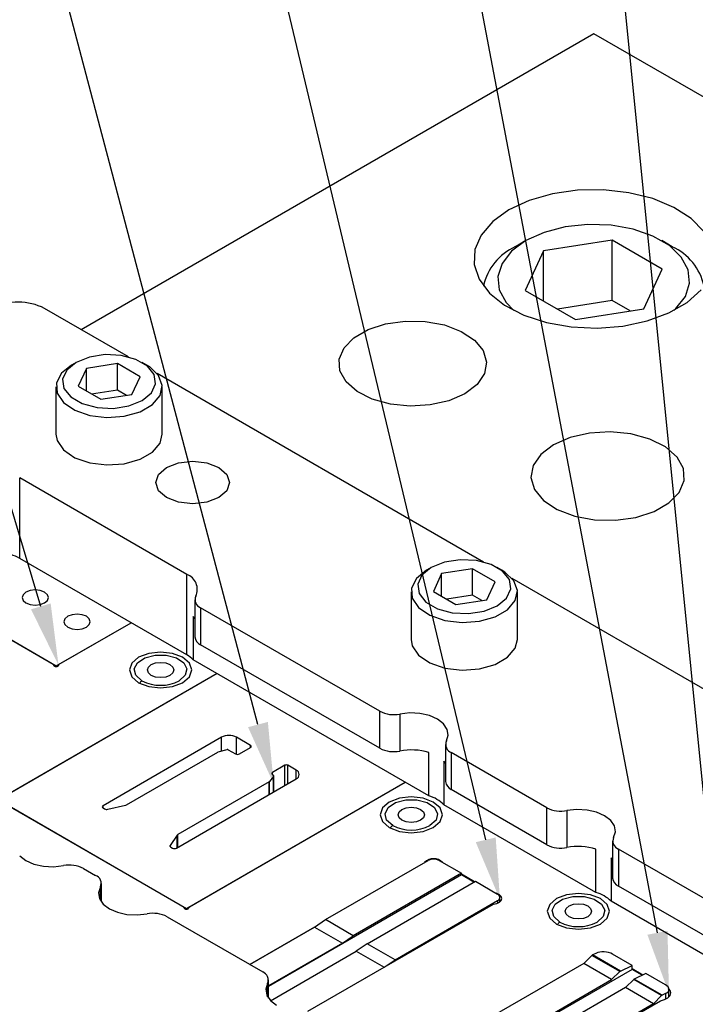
# Model space of a CAD drawing. Header units: inches. Extents: x 1880 to 2363, y -453 to -54.
# Tile 291 of 656: x 2070.38 to 2072.09, y -419.6 to -417.11. Entities that reach past the tile are written whole.
import ezdxf

# ---------------------------------------------------------------- set-up
doc = ezdxf.new("R2010")
doc.units = ezdxf.units.IN
doc.header["$LTSCALE"] = 0.5
doc.header["$MEASUREMENT"] = 0
for name, color, linetype in [('DIE-M-S', 8, 'Continuous'), ('DIE-M-S2', 1, 'Continuous'), ('DIE-M-S3', 8, 'Continuous'), ('RAI-M-S', 8, 'Continuous'), ('SID-M-S', 105, 'Continuous'), ('SVD-M-S', 8, 'Continuous')]:
    doc.layers.add(name, color=color, linetype=linetype)

msp = doc.modelspace()

# ---------------------------------------------------------------- linework, layer by layer
at = {"layer": 'DIE-M-S', "linetype": 'Continuous', "lineweight": 25}
for p, q in [((2071.83489, -417.14217), (2070.53391, -417.89321)), ((2078.88422, -421.21166), (2071.83489, -417.14217)), ((2071.72989, -417.54866), (2071.6709, -417.56555)), ((2071.79378, -417.53948), (2071.72989, -417.54866)), ((2071.8596, -417.53845), (2071.79378, -417.53948)), ((2071.92427, -417.54562), (2071.8596, -417.53845)), ((2071.98476, -417.56064), (2071.92427, -417.54562)), ((2071.6709, -417.56555), (2071.61958, -417.58936)), ((2072.03823, -417.58281), (2071.98476, -417.56064)), ((2071.61958, -417.58936), (2071.57833, -417.61899)), ((2072.0822, -417.61111), (2072.03823, -417.58281)), ((2071.57833, -417.61899), (2071.54907, -417.65304)), ((2072.11461, -417.6442), (2072.0822, -417.61111)), ((2071.54907, -417.65304), (2071.53318, -417.68993)), ((2071.53318, -417.68993), (2071.5314, -417.72792)), ((2071.5314, -417.72792), (2071.5438, -417.76525)), ((2071.5438, -417.76525), (2071.56982, -417.80017)), ((2072.07222, -417.82379), (2072.10769, -417.79176)), ((2071.56982, -417.80017), (2071.60824, -417.83104)), ((2072.02566, -417.85067), (2072.07222, -417.82379)), ((2071.60824, -417.83104), (2071.65725, -417.85643)), ((2071.30649, -417.8783), (2071.3561, -417.87132)), ((2071.3561, -417.87132), (2071.40713, -417.87232)), ((2071.40713, -417.87232), (2071.4558, -417.88124)), ((2071.65725, -417.85643), (2071.71457, -417.87514)), ((2071.90838, -417.88425), (2071.97018, -417.87114)), ((2071.97018, -417.87114), (2072.02566, -417.85067)), ((2071.22587, -417.91359), (2071.26198, -417.89274)), ((2071.26198, -417.89274), (2071.30649, -417.8783)), ((2071.4558, -417.88124), (2071.4985, -417.89741)), ((2071.4985, -417.89741), (2071.53206, -417.91963)), ((2071.71457, -417.87514), (2071.77751, -417.88629)), ((2071.77751, -417.88629), (2071.84314, -417.88938)), ((2071.84314, -417.88938), (2071.90838, -417.88425)), ((2071.20085, -417.93928), (2071.22587, -417.91359)), ((2071.53206, -417.91963), (2071.55399, -417.94625)), ((2071.18876, -417.96792), (2071.20085, -417.93928)), ((2071.55399, -417.94625), (2071.56266, -417.97529)), ((2071.1905, -417.99738), (2071.18876, -417.96792)), ((2071.20595, -418.02548), (2071.1905, -417.99738)), ((2071.56266, -417.97529), (2071.55744, -418.00462)), ((2071.55744, -418.00462), (2071.53871, -418.03204)), ((2071.23395, -418.05013), (2071.20595, -418.02548)), ((2071.53871, -418.03204), (2071.50786, -418.05553)), ((2071.27244, -418.0695), (2071.23395, -418.05013)), ((2071.31855, -418.08216), (2071.27244, -418.0695)), ((2071.46717, -418.07334), (2071.41967, -418.08415)), ((2071.50786, -418.05553), (2071.46717, -418.07334)), ((2071.36887, -418.08717), (2071.31855, -418.08216)), ((2071.41967, -418.08415), (2071.36887, -418.08717)), ((2071.77468, -418.16661), (2071.73236, -418.18513)), ((2071.82408, -418.15536), (2071.77468, -418.16661)), ((2071.8769, -418.15223), (2071.82408, -418.15536)), ((2071.92924, -418.15744), (2071.8769, -418.15223)), ((2071.9772, -418.1706), (2071.92924, -418.15744)), ((2072.01722, -418.19075), (2071.9772, -418.1706)), ((2071.73236, -418.18513), (2071.70027, -418.20956)), ((2072.04635, -418.21639), (2072.01722, -418.19075)), ((2071.70027, -418.20956), (2071.68079, -418.23808)), ((2072.06241, -418.24561), (2072.04635, -418.21639)), ((2071.68079, -418.23808), (2071.67536, -418.26858)), ((2072.06423, -418.27625), (2072.06241, -418.24561)), ((2071.67536, -418.26858), (2071.68438, -418.29879)), ((2071.68438, -418.29879), (2071.70719, -418.32647)), ((2072.05165, -418.30603), (2072.06423, -418.27625)), ((2072.02562, -418.33275), (2072.05165, -418.30603)), ((2071.70719, -418.32647), (2071.74209, -418.34958)), ((2071.98807, -418.35443), (2072.02562, -418.33275)), ((2071.74209, -418.34958), (2071.7865, -418.36639)), ((2071.7865, -418.36639), (2071.83711, -418.37567)), ((2071.89019, -418.37671), (2071.94178, -418.36946)), ((2071.94178, -418.36946), (2071.98807, -418.35443)), ((2071.83711, -418.37567), (2071.89019, -418.37671)), ((2070.12016, -418.54435), (2070.46243, -418.74194)), ((2070.47792, -418.74194), (2070.66039, -418.63661)), ((2070.70511, -418.71448), (2070.67948, -418.72437)), ((2070.73534, -418.71101), (2070.70511, -418.71448)), ((2070.76557, -418.71448), (2070.73534, -418.71101)), ((2070.7912, -418.72437), (2070.76557, -418.71448)), ((2070.46418, -418.74483), (2070.46418, -418.74454)), ((2070.46418, -418.74454), (2070.46456, -418.74591)), ((2070.46419, -418.74489), (2070.46419, -418.74439)), ((2070.46456, -418.74591), (2070.46585, -418.74708)), ((2070.46585, -418.74708), (2070.46782, -418.74787)), ((2070.46782, -418.74787), (2070.47018, -418.74815)), ((2070.47018, -418.74815), (2070.47253, -418.74787)), ((2070.47253, -418.74787), (2070.47451, -418.74708)), ((2070.47451, -418.74708), (2070.47579, -418.74591)), ((2070.47579, -418.74591), (2070.47617, -418.74454)), ((2070.47617, -418.74439), (2070.47617, -418.74489)), ((2070.47617, -418.74483), (2070.47617, -418.74454)), ((2070.66235, -418.73917), (2070.65634, -418.75662)), ((2070.67948, -418.72437), (2070.66235, -418.73917)), ((2070.80833, -418.73917), (2070.7912, -418.72437)), ((2070.81434, -418.75662), (2070.80833, -418.73917)), ((2070.87853, -418.7658), (2070.3312, -419.08177)), ((2070.65634, -418.75662), (2070.66235, -418.77407)), ((2070.66235, -418.77407), (2070.67948, -418.78887)), ((2070.7912, -418.78887), (2070.80833, -418.77407)), ((2070.80833, -418.77407), (2070.81434, -418.75662)), ((2070.67948, -418.78887), (2070.70511, -418.79875)), ((2070.70511, -418.79875), (2070.73534, -418.80222)), ((2070.73534, -418.80222), (2070.76557, -418.79875)), ((2070.76557, -418.79875), (2070.7912, -418.78887)), ((2070.8085, -419.35731), (2071.35583, -419.04134)), ((2070.3312, -419.09072), (2070.793, -419.35731)), ((2071.31588, -419.09175), (2071.29875, -419.10655)), ((2071.34151, -419.08187), (2071.31588, -419.09175)), ((2071.37174, -419.0784), (2071.34151, -419.08187)), ((2071.40197, -419.08187), (2071.37174, -419.0784)), ((2071.4276, -419.09175), (2071.40197, -419.08187)), ((2071.44472, -419.10655), (2071.4276, -419.09175)), ((2071.29875, -419.10655), (2071.29274, -419.124)), ((2071.45074, -419.124), (2071.44472, -419.10655)), ((2071.29274, -419.124), (2071.29875, -419.14146)), ((2071.29875, -419.14146), (2071.31588, -419.15625)), ((2071.4276, -419.15625), (2071.44472, -419.14146)), ((2071.44472, -419.14146), (2071.45074, -419.124)), ((2071.31588, -419.15625), (2071.34151, -419.16614)), ((2071.34151, -419.16614), (2071.37174, -419.16961)), ((2071.37174, -419.16961), (2071.40197, -419.16614)), ((2071.40197, -419.16614), (2071.4276, -419.15625)), ((2071.53207, -419.29412), (2071.49902, -419.27504)), ((2071.58876, -419.3236), (2071.58674, -419.32303)), ((2071.59568, -419.32681), (2071.58876, -419.3236)), ((2071.796, -419.32332), (2071.76577, -419.32679)), ((2071.82623, -419.32679), (2071.796, -419.32332)), ((2071.58876, -419.34894), (2071.59568, -419.34572)), ((2071.60022, -419.33122), (2071.59568, -419.32681)), ((2071.59568, -419.34572), (2071.60022, -419.34132)), ((2071.6018, -419.33627), (2071.60022, -419.33122)), ((2071.60022, -419.34132), (2071.6018, -419.33627)), ((2071.74014, -419.33668), (2071.72301, -419.35147)), ((2071.76577, -419.32679), (2071.74014, -419.33668)), ((2071.85186, -419.33668), (2071.82623, -419.32679)), ((2071.86899, -419.35147), (2071.85186, -419.33668)), ((2070.79475, -419.3602), (2070.79475, -419.3599)), ((2070.79475, -419.3599), (2070.79514, -419.36127)), ((2070.79476, -419.36026), (2070.79476, -419.35976)), ((2070.79514, -419.36127), (2070.79642, -419.36245)), ((2070.79642, -419.36245), (2070.79839, -419.36324)), ((2070.79839, -419.36324), (2070.80075, -419.36351)), ((2070.80075, -419.36351), (2070.8031, -419.36324)), ((2070.8031, -419.36324), (2070.80508, -419.36245)), ((2070.80508, -419.36245), (2070.80636, -419.36127)), ((2070.80636, -419.36127), (2070.80674, -419.3599)), ((2070.80674, -419.35976), (2070.80674, -419.36026)), ((2070.80674, -419.3602), (2070.80674, -419.3599)), ((2071.109, -419.62265), (2071.58033, -419.35056)), ((2071.58033, -419.35056), (2071.58876, -419.34894)), ((2071.72301, -419.35147), (2071.717, -419.36893)), ((2071.717, -419.36893), (2071.72301, -419.38638)), ((2071.875, -419.36893), (2071.86899, -419.35147)), ((2071.86899, -419.38638), (2071.875, -419.36893)), ((2071.72301, -419.38638), (2071.74014, -419.40117)), ((2071.85186, -419.40117), (2071.86899, -419.38638)), ((2071.12598, -419.40875), (2070.96157, -419.50366)), ((2071.74014, -419.40117), (2071.76577, -419.41106)), ((2071.76577, -419.41106), (2071.796, -419.41453)), ((2071.796, -419.41453), (2071.82623, -419.41106)), ((2071.82623, -419.41106), (2071.85186, -419.40117)), ((2071.95936, -419.53058), (2071.93212, -419.51486)), ((2072.02885, -419.56951), (2072.02565, -419.56558)), ((2072.03076, -419.57609), (2072.02885, -419.56951)), ((2071.53326, -419.86758), (2072.00422, -419.59569)), ((2072.00422, -419.59569), (2072.01482, -419.59303)), ((2072.01482, -419.59303), (2072.02334, -419.58853)), ((2072.02334, -419.58853), (2072.02885, -419.58267)), ((2072.02885, -419.58267), (2072.03076, -419.57609))]:
    msp.add_line(p, q, dxfattribs=at)
for centre, radius, start, end in [((2070.46125, -418.74463), 0.00294, 1.82355, 66.23381), ((2070.47911, -418.74463), 0.00294, 113.76619, 178.17645), ((2071.42831, -419.26837), 0.03288, 45.76523, 134.23477), ((2070.79182, -419.36), 0.00294, 1.82355, 66.23381), ((2070.80968, -419.36), 0.00294, 113.76619, 178.17645)]:
    msp.add_arc(centre, radius, start, end, dxfattribs=at)
at = {"layer": 'DIE-M-S2', "linetype": 'Continuous', "lineweight": 25}
for p, q in [((2070.1343, -418.55252), (2070.47018, -418.74641)), ((2070.38619, -418.56553), (2070.38364, -418.57293)), ((2070.38364, -418.57293), (2070.38619, -418.58033)), ((2070.39345, -418.55925), (2070.38619, -418.56553)), ((2070.40432, -418.55506), (2070.39345, -418.55925)), ((2070.41714, -418.55359), (2070.40432, -418.55506)), ((2070.42996, -418.55506), (2070.41714, -418.55359)), ((2070.44083, -418.55925), (2070.42996, -418.55506)), ((2070.44809, -418.56553), (2070.44083, -418.55925)), ((2070.45064, -418.57293), (2070.44809, -418.56553)), ((2070.44809, -418.58033), (2070.45064, -418.57293)), ((2070.38619, -418.58033), (2070.39345, -418.5866)), ((2070.39345, -418.5866), (2070.40432, -418.59079)), ((2070.40432, -418.59079), (2070.41714, -418.59227)), ((2070.41714, -418.59227), (2070.42996, -418.59079)), ((2070.42996, -418.59079), (2070.44083, -418.5866)), ((2070.44083, -418.5866), (2070.44809, -418.58033)), ((2070.49952, -418.62048), (2070.49226, -418.62676)), ((2070.51039, -418.61629), (2070.49952, -418.62048)), ((2070.52321, -418.61482), (2070.51039, -418.61629)), ((2070.53603, -418.61629), (2070.52321, -418.61482)), ((2070.5469, -418.62048), (2070.53603, -418.61629)), ((2070.55416, -418.62676), (2070.5469, -418.62048)), ((2070.47018, -418.74641), (2070.66039, -418.63661)), ((2070.49226, -418.62676), (2070.48971, -418.63416)), ((2070.48971, -418.63416), (2070.49226, -418.64156)), ((2070.49226, -418.64156), (2070.49952, -418.64783)), ((2070.49952, -418.64783), (2070.51039, -418.65202)), ((2070.53603, -418.65202), (2070.5469, -418.64783)), ((2070.5469, -418.64783), (2070.55416, -418.64156)), ((2070.55671, -418.63416), (2070.55416, -418.62676)), ((2070.55416, -418.64156), (2070.55671, -418.63416)), ((2070.51039, -418.65202), (2070.52321, -418.6535)), ((2070.52321, -418.6535), (2070.53603, -418.65202)), ((2070.47018, -418.74815), (2070.47018, -418.74641)), ((2070.87853, -418.7658), (2070.32345, -419.08624)), ((2070.88972, -418.92738), (2070.5892, -419.10087)), ((2070.88972, -418.96229), (2070.88972, -418.92738)), ((2070.9635, -418.94779), (2070.92815, -418.92738)), ((2070.92815, -418.97047), (2070.92815, -418.92738)), ((2070.9635, -418.95365), (2070.9635, -418.94779)), ((2070.64849, -419.09876), (2070.88033, -418.96492)), ((2070.88114, -418.9646), (2070.90392, -418.95846)), ((2070.90712, -418.95879), (2070.92579, -418.96957)), ((2070.93593, -418.96957), (2070.9635, -418.95365)), ((2071.05094, -418.99841), (2071.01901, -419.01684)), ((2071.05094, -419.04931), (2071.05094, -418.99841)), ((2071.07947, -419.01066), (2071.05826, -418.99841)), ((2071.05826, -419.04508), (2071.05826, -418.99841)), ((2071.01798, -419.02022), (2071.02209, -419.0253)), ((2071.01901, -419.02149), (2071.01901, -419.01684)), ((2071.07947, -419.03284), (2071.07947, -419.01066)), ((2070.77541, -419.20837), (2071.07947, -419.03284)), ((2071.0109, -419.0403), (2070.77906, -419.17414)), ((2070.80075, -419.36178), (2071.35583, -419.04134)), ((2071.0109, -419.07242), (2071.0109, -419.0403)), ((2071.02209, -419.02668), (2071.01147, -419.03984)), ((2071.01147, -419.07209), (2071.01147, -419.03984)), ((2071.02209, -419.06596), (2071.02209, -419.02668)), ((2071.02236, -419.06581), (2071.02236, -419.02599)), ((2070.32345, -419.08624), (2070.80075, -419.36178)), ((2070.5892, -419.10672), (2070.5892, -419.10087)), ((2070.5892, -419.10672), (2070.59327, -419.10907)), ((2070.60098, -419.10999), (2070.64606, -419.09968)), ((2070.77747, -419.17554), (2070.75961, -419.20157)), ((2070.77747, -419.20718), (2070.77747, -419.17554)), ((2070.77906, -419.20626), (2070.77906, -419.17414)), ((2070.75961, -419.20462), (2070.75961, -419.20157)), ((2070.7612, -419.20602), (2070.76527, -419.20837)), ((2071.15381, -419.39003), (2071.41416, -419.23973)), ((2071.44245, -419.23973), (2071.49902, -419.27239)), ((2071.49902, -419.27239), (2071.22453, -419.43085)), ((2071.49902, -419.27647), (2071.49902, -419.27239)), ((2071.49902, -419.27647), (2071.00911, -419.55929)), ((2071.25988, -419.45126), (2071.53437, -419.2928)), ((2071.53084, -419.29484), (2071.49902, -419.27647)), ((2071.53437, -419.2928), (2071.59094, -419.32545)), ((2071.33059, -419.49208), (2071.59094, -419.34178)), ((2071.59094, -419.34178), (2071.59094, -419.34817)), ((2071.5968, -419.34493), (2071.5968, -419.33362)), ((2070.80075, -419.36351), (2070.80075, -419.36178)), ((2071.12598, -419.40875), (2071.15381, -419.39003)), ((2071.22453, -419.43085), (2071.15381, -419.39003)), ((2070.96157, -419.50366), (2071.12598, -419.40875)), ((2071.12598, -419.40875), (2071.19669, -419.44957)), ((2071.19669, -419.44957), (2071.22453, -419.43085)), ((2071.19669, -419.44957), (2071.00911, -419.55786)), ((2071.01423, -419.59572), (2071.23204, -419.46998)), ((2071.25988, -419.45126), (2071.23204, -419.46998)), ((2071.23204, -419.46998), (2071.30275, -419.5108)), ((2071.33059, -419.49208), (2071.25988, -419.45126)), ((2071.30275, -419.5108), (2071.33059, -419.49208)), ((2071.83014, -419.48076), (2071.80951, -419.50135)), ((2071.90085, -419.52158), (2071.83014, -419.48076)), ((2071.8402, -419.47559), (2071.83166, -419.47966)), ((2071.90237, -419.52048), (2071.83166, -419.47966)), ((2071.93212, -419.50631), (2071.88262, -419.47773)), ((2071.109, -419.62265), (2071.30275, -419.5108)), ((2071.93212, -419.51629), (2071.43337, -419.80421)), ((2071.80951, -419.50135), (2071.57808, -419.63495)), ((2071.88022, -419.54217), (2071.80951, -419.50135)), ((2071.90085, -419.52158), (2071.88022, -419.54217)), ((2071.90237, -419.52048), (2071.93212, -419.50631)), ((2071.93212, -419.51629), (2071.93212, -419.50631)), ((2071.958, -419.53123), (2071.93212, -419.51629)), ((2071.64879, -419.67577), (2071.88022, -419.54217)), ((2071.91557, -419.56258), (2071.93621, -419.54199)), ((2072.00692, -419.58281), (2071.93621, -419.54199)), ((2071.96747, -419.52672), (2071.93772, -419.54089)), ((2072.00843, -419.58171), (2071.93772, -419.54089)), ((2072.01697, -419.55529), (2071.96747, -419.52672)), ((2071.91557, -419.56258), (2071.68414, -419.69618)), ((2071.98628, -419.6034), (2071.91557, -419.56258)), ((2072.02576, -419.5865), (2072.02576, -419.56691)), ((2072.00692, -419.58281), (2071.98628, -419.6034)), ((2072.01697, -419.57764), (2072.00843, -419.58171)), ((2072.01697, -419.57764), (2072.01697, -419.59216)), ((2071.98628, -419.6034), (2071.75486, -419.737))]:
    msp.add_line(p, q, dxfattribs=at)
for centre, radius, start, end in [((2070.90894, -418.96446), 0.04176, 62.60967, 117.39033), ((2070.96239, -418.95072), 0.00313, 290.78342, 69.21658), ((2070.88198, -418.96785), 0.00336, 104.5943, 119.42491), ((2070.9051, -418.96273), 0.00443, 62.89682, 105.47878), ((2070.93086, -418.95978), 0.01102, 242.60967, 297.39033), ((2071.0546, -419.00547), 0.00795, 62.60967, 117.39033), ((2071.01973, -419.01891), 0.00218, 109.22993, 216.80049), ((2071.07526, -419.02175), 0.01186, 290.78342, 69.21658), ((2071.00993, -419.03854), 0.00201, 299.03989, 319.96802), ((2071.02131, -419.02599), 0.00104, 318.532, 41.468), ((2070.64418, -419.09108), 0.00881, 282.28981, 299.25268), ((2070.59031, -419.1038), 0.00313, 110.78342, 249.21658), ((2070.59837, -419.09914), 0.01116, 242.83408, 283.53798), ((2070.78139, -419.1784), 0.00485, 118.64416, 143.96377), ((2070.76223, -419.20314), 0.00306, 149.05331, 250.39706), ((2070.77034, -419.19858), 0.01102, 242.60967, 297.39033), ((2071.42831, -419.26702), 0.03074, 62.60967, 117.39033), ((2071.58784, -419.33362), 0.00873, 290.78342, 69.21658), ((2071.83416, -419.48468), 0.00562, 116.47698, 135.7307), ((2071.90487, -419.5255), 0.00562, 116.47698, 135.7307), ((2071.94023, -419.54591), 0.00562, 116.47698, 135.7307), ((2072.01094, -419.58673), 0.00562, 116.47698, 135.7307)]:
    msp.add_arc(centre, radius, start, end, dxfattribs=at)
for centre, start_param, end_param in [((2071.86141, -419.48784), 0.8220323, 2.3928286), ((2071.99576, -419.5654), 5.5344212, 7.1052176)]:
    msp.add_ellipse(centre, major_axis=(0.02998, -0.00209), ratio=0.524922, start_param=start_param, end_param=end_param, dxfattribs=at)
at = {"layer": 'DIE-M-S3', "linetype": 'Continuous', "lineweight": 25}
for p, q in [((2070.69523, -418.72569), (2070.72111, -418.71886)), ((2070.72111, -418.71886), (2070.74957, -418.71886)), ((2070.74957, -418.71886), (2070.77545, -418.72569)), ((2070.66858, -418.75386), (2070.6766, -418.7381)), ((2070.6766, -418.7381), (2070.69523, -418.72569)), ((2070.70188, -418.75662), (2070.70442, -418.74923)), ((2070.70442, -418.74923), (2070.71168, -418.74296)), ((2070.71168, -418.74296), (2070.72253, -418.73877)), ((2070.72253, -418.73877), (2070.73534, -418.7373)), ((2070.73534, -418.7373), (2070.74815, -418.73877)), ((2070.74815, -418.73877), (2070.759, -418.74296)), ((2070.759, -418.74296), (2070.76626, -418.74923)), ((2070.76626, -418.74923), (2070.76881, -418.75662)), ((2070.77545, -418.72569), (2070.79408, -418.7381)), ((2070.79408, -418.7381), (2070.8021, -418.75386)), ((2070.67263, -418.77012), (2070.66858, -418.75386)), ((2070.68801, -418.78394), (2070.67263, -418.77012)), ((2070.70442, -418.76401), (2070.70188, -418.75662)), ((2070.71168, -418.77028), (2070.70442, -418.76401)), ((2070.72253, -418.77447), (2070.71168, -418.77028)), ((2070.759, -418.77028), (2070.74815, -418.77447)), ((2070.76626, -418.76401), (2070.759, -418.77028)), ((2070.76881, -418.75662), (2070.76626, -418.76401)), ((2070.79805, -418.77012), (2070.78267, -418.78394)), ((2070.8021, -418.75386), (2070.79805, -418.77012)), ((2070.73534, -418.77594), (2070.72253, -418.77447)), ((2070.74815, -418.77447), (2070.73534, -418.77594)), ((2071.31299, -419.10549), (2071.33163, -419.09307)), ((2071.33163, -419.09307), (2071.35751, -419.08625)), ((2071.35751, -419.08625), (2071.38596, -419.08625)), ((2071.38596, -419.08625), (2071.41185, -419.09307)), ((2071.41185, -419.09307), (2071.43048, -419.10549)), ((2071.30498, -419.12125), (2071.31299, -419.10549)), ((2071.30903, -419.13751), (2071.30498, -419.12125)), ((2071.33827, -419.124), (2071.34082, -419.11661)), ((2071.34082, -419.11661), (2071.34807, -419.11034)), ((2071.34807, -419.11034), (2071.35893, -419.10615)), ((2071.35893, -419.10615), (2071.37174, -419.10468)), ((2071.37174, -419.10468), (2071.38454, -419.10615)), ((2071.38454, -419.10615), (2071.3954, -419.11034)), ((2071.3954, -419.11034), (2071.40265, -419.11661)), ((2071.40265, -419.11661), (2071.4052, -419.124)), ((2071.43048, -419.10549), (2071.4385, -419.12125)), ((2071.4385, -419.12125), (2071.43445, -419.13751)), ((2071.32441, -419.15132), (2071.30903, -419.13751)), ((2071.34082, -419.1314), (2071.33827, -419.124)), ((2071.34807, -419.13766), (2071.34082, -419.1314)), ((2071.35893, -419.14185), (2071.34807, -419.13766)), ((2071.37174, -419.14332), (2071.35893, -419.14185)), ((2071.38454, -419.14185), (2071.37174, -419.14332)), ((2071.3954, -419.13766), (2071.38454, -419.14185)), ((2071.40265, -419.1314), (2071.3954, -419.13766)), ((2071.4052, -419.124), (2071.40265, -419.1314)), ((2071.43445, -419.13751), (2071.41906, -419.15132)), ((2071.73726, -419.35041), (2071.75589, -419.33799)), ((2071.75589, -419.33799), (2071.78177, -419.33117)), ((2071.78177, -419.33117), (2071.81023, -419.33117)), ((2071.81023, -419.33117), (2071.83611, -419.33799)), ((2071.83611, -419.33799), (2071.85474, -419.35041)), ((2071.72924, -419.36617), (2071.73726, -419.35041)), ((2071.73329, -419.38243), (2071.72924, -419.36617)), ((2071.76254, -419.36893), (2071.76508, -419.36153)), ((2071.76508, -419.37632), (2071.76254, -419.36893)), ((2071.76508, -419.36153), (2071.77234, -419.35526)), ((2071.77234, -419.35526), (2071.78319, -419.35108)), ((2071.78319, -419.35108), (2071.796, -419.34961)), ((2071.796, -419.34961), (2071.80881, -419.35108)), ((2071.80881, -419.35108), (2071.81966, -419.35526)), ((2071.81966, -419.35526), (2071.82692, -419.36153)), ((2071.82692, -419.36153), (2071.82947, -419.36893)), ((2071.82947, -419.36893), (2071.82692, -419.37632)), ((2071.85474, -419.35041), (2071.86276, -419.36617)), ((2071.86276, -419.36617), (2071.85871, -419.38243)), ((2071.74868, -419.39625), (2071.73329, -419.38243)), ((2071.77234, -419.38259), (2071.76508, -419.37632)), ((2071.78319, -419.38677), (2071.77234, -419.38259)), ((2071.796, -419.38824), (2071.78319, -419.38677)), ((2071.80881, -419.38677), (2071.796, -419.38824)), ((2071.81966, -419.38259), (2071.80881, -419.38677)), ((2071.82692, -419.37632), (2071.81966, -419.38259)), ((2071.85871, -419.38243), (2071.84333, -419.39625))]:
    msp.add_line(p, q, dxfattribs=at)
for centre in [(2070.73534, -418.6926), (2071.37174, -419.05998), (2071.796, -419.30491)]:
    msp.add_arc(centre, 0.10287, 242.60967, 297.39033, dxfattribs=at)
for points in [[(2070.68223, -418.79021), (2070.68238, -418.78986), (2070.68312, -418.78825), (2070.68523, -418.7859), (2070.68711, -418.78458), (2070.68801, -418.78394)], [(2071.31862, -419.1576), (2071.31878, -419.15725), (2071.31951, -419.15563), (2071.32163, -419.15329), (2071.32351, -419.15196), (2071.32441, -419.15132)], [(2071.74289, -419.40252), (2071.74304, -419.40217), (2071.74378, -419.40055), (2071.74589, -419.39821), (2071.74777, -419.39688), (2071.74868, -419.39625)]]:
    msp.add_open_spline(points, degree=3, knots=[0, 0, 0, 0, 0.1254609, 0.5797622, 1, 1, 1, 1], dxfattribs=at)
at = {"layer": 'RAI-M-S', "linetype": 'Continuous', "lineweight": 25}
for p, q in [((2070.65348, -417.96223), (2070.44055, -417.83931)), ((2071.55504, -418.48269), (2070.72629, -418.00427)), ((2070.73012, -418.26028), (2070.75044, -418.24272)), ((2070.75044, -418.24272), (2070.78085, -418.23099)), ((2070.78085, -418.23099), (2070.81673, -418.22687)), ((2070.81673, -418.22687), (2070.85261, -418.23099)), ((2070.85261, -418.23099), (2070.88302, -418.24272)), ((2070.88302, -418.24272), (2070.90334, -418.26028)), ((2070.80181, -418.51411), (2070.37754, -418.26919)), ((2070.37754, -418.47333), (2070.37754, -418.26919)), ((2070.72298, -418.28099), (2070.73012, -418.26028)), ((2070.90334, -418.26028), (2070.91048, -418.28099)), ((2070.73012, -418.3017), (2070.72298, -418.28099)), ((2070.91048, -418.28099), (2070.90334, -418.3017)), ((2070.75044, -418.31926), (2070.73012, -418.3017)), ((2070.78085, -418.33099), (2070.75044, -418.31926)), ((2070.88302, -418.31926), (2070.85261, -418.33099)), ((2070.90334, -418.3017), (2070.88302, -418.31926)), ((2070.81673, -418.33511), (2070.78085, -418.33099)), ((2070.85261, -418.33099), (2070.81673, -418.33511)), ((2070.80181, -418.71825), (2070.37754, -418.47333)), ((2070.80181, -418.71825), (2070.80181, -418.51411)), ((2072.56267, -419.06438), (2071.62785, -418.52473)), ((2070.8222, -418.57834), (2070.8222, -418.67224)), ((2071.29159, -418.86127), (2070.83684, -418.59875)), ((2070.83684, -418.59875), (2070.83684, -418.69265)), ((2070.81816, -418.62072), (2070.81816, -418.73096)), ((2070.8222, -418.62564), (2070.81816, -418.62072)), ((2071.29159, -418.95517), (2070.83684, -418.69265)), ((2071.41619, -419.07619), (2070.81816, -418.73096)), ((2071.29159, -418.95517), (2071.29159, -418.86127)), ((2071.3679, -418.86565), (2071.3425, -418.86829)), ((2071.3425, -418.86829), (2071.3425, -418.9622)), ((2071.39358, -418.86709), (2071.3679, -418.86565)), ((2071.41762, -418.87251), (2071.39358, -418.86709)), ((2071.43821, -418.8815), (2071.41762, -418.87251)), ((2071.45378, -418.89338), (2071.43821, -418.8815)), ((2071.46316, -418.90726), (2071.45378, -418.89338)), ((2071.46107, -418.93675), (2071.46566, -418.92208)), ((2071.46566, -418.92208), (2071.46316, -418.90726)), ((2071.45859, -418.94572), (2071.45859, -419.03963)), ((2071.41619, -419.07619), (2071.41619, -418.96596)), ((2071.71585, -419.10619), (2071.47324, -418.96614)), ((2071.47324, -418.96614), (2071.47324, -419.06004)), ((2071.45456, -418.98811), (2071.45456, -419.09834)), ((2071.45859, -418.99302), (2071.45456, -418.98811)), ((2071.71585, -419.2001), (2071.47324, -419.06004)), ((2071.84046, -419.32111), (2071.45456, -419.09834)), ((2071.71585, -419.2001), (2071.71585, -419.10619)), ((2071.79216, -419.11057), (2071.76676, -419.11322)), ((2071.76676, -419.11322), (2071.76676, -419.20712)), ((2071.81785, -419.11201), (2071.79216, -419.11057)), ((2071.84189, -419.11743), (2071.81785, -419.11201)), ((2071.86247, -419.12642), (2071.84189, -419.11743)), ((2071.87804, -419.1383), (2071.86247, -419.12642)), ((2071.88743, -419.15218), (2071.87804, -419.1383)), ((2071.88534, -419.18167), (2071.88992, -419.16701)), ((2071.88992, -419.16701), (2071.88743, -419.15218)), ((2071.88286, -419.19065), (2071.88286, -419.28455)), ((2071.84046, -419.32111), (2071.84046, -419.21088)), ((2072.14012, -419.35112), (2071.8975, -419.21106)), ((2071.8975, -419.21106), (2071.8975, -419.30496)), ((2070.37753, -419.22802), (2070.3931, -419.2399)), ((2070.3931, -419.2399), (2070.41368, -419.24889)), ((2070.41368, -419.24889), (2070.43772, -419.25431)), ((2071.87882, -419.23303), (2071.87882, -419.34326)), ((2071.88286, -419.23794), (2071.87882, -419.23303)), ((2070.43772, -419.25431), (2070.46341, -419.25575)), ((2070.46341, -419.25575), (2070.48881, -419.2531)), ((2070.53972, -419.26012), (2070.5702, -419.27772)), ((2070.58484, -419.34474), (2070.58484, -419.29813)), ((2070.58236, -419.30711), (2070.57778, -419.32177)), ((2070.57778, -419.32177), (2070.58028, -419.3366)), ((2070.58236, -419.34087), (2070.58236, -419.30711)), ((2072.14012, -419.44502), (2071.8975, -419.30496)), ((2070.58028, -419.3366), (2070.58966, -419.35048)), ((2072.26472, -419.56603), (2071.87882, -419.34326)), ((2070.58966, -419.35048), (2070.60523, -419.36236)), ((2070.60523, -419.36236), (2070.62581, -419.37135)), ((2070.62581, -419.37135), (2070.64986, -419.37677)), ((2070.64986, -419.37677), (2070.67554, -419.37821)), ((2070.67554, -419.37821), (2070.70094, -419.37556)), ((2070.75185, -419.38258), (2070.99446, -419.52264)), ((2071.00911, -419.58966), (2071.00911, -419.54305)), ((2071.00663, -419.55203), (2071.00204, -419.56669)), ((2071.00204, -419.56669), (2071.00454, -419.58152)), ((2071.00663, -419.58579), (2071.00663, -419.55203)), ((2071.00454, -419.58152), (2071.01393, -419.5954)), ((2071.01393, -419.5954), (2071.0295, -419.60728))]:
    msp.add_line(p, q, dxfattribs=at)
for centre, radius, start, end in [((2070.37479, -417.96623), 0.14294, 62.60967, 117.39033), ((2070.32418, -418.56736), 0.10812, 60.42466, 73.14353), ((2070.78781, -418.55226), 0.04064, 335.11499, 69.85575), ((2070.84429, -418.57846), 0.02162, 155.11499, 249.85575), ((2070.84714, -418.66981), 0.02506, 185.58152, 245.73862), ((2070.76747, -418.77932), 0.07006, 43.65453, 60.65386), ((2071.32701, -418.79251), 0.07735, 242.74366, 281.54852), ((2071.48068, -418.94584), 0.02162, 155.11499, 249.85575), ((2071.32701, -418.88641), 0.07735, 242.74366, 281.54852), ((2071.37159, -419.11599), 0.15652, 73.44464, 100.71312), ((2071.48354, -419.03719), 0.02506, 185.58152, 245.73862), ((2071.39295, -419.16075), 0.0877, 45.37279, 74.63259), ((2071.75128, -419.03744), 0.07735, 242.74366, 281.54852), ((2071.90495, -419.19076), 0.02162, 155.11499, 249.85575), ((2071.75128, -419.13134), 0.07735, 242.74366, 281.54852), ((2071.79586, -419.36091), 0.15652, 73.44464, 100.71312), ((2070.50429, -419.32888), 0.07735, 62.74366, 101.54852), ((2070.56276, -419.29801), 0.02162, 335.11499, 69.85575), ((2071.9078, -419.28211), 0.02506, 185.58152, 245.73862), ((2071.81722, -419.40568), 0.0877, 45.37279, 74.63259), ((2070.71642, -419.45134), 0.07735, 62.74366, 101.54852), ((2070.98702, -419.54294), 0.02162, 335.11499, 69.85575)]:
    msp.add_arc(centre, radius, start, end, dxfattribs=at)
at = {"layer": 'SID-M-S'}
for p, q in [((2070.43128, -418.59524), (2069.1207, -414.23267)), ((2070.98249, -418.89508), (2069.75045, -414.23445)), ((2071.56067, -419.18751), (2070.3818, -414.23563)), ((2071.99658, -419.42346), (2071.00912, -414.2375)), ((2072.15493, -419.48788), (2071.63257, -414.24))]:
    msp.add_line(p, q, dxfattribs=at)
for points in [[(2070.45618, -418.58776), (2070.47617, -418.74464), (2070.45618, -418.58776), (2070.40638, -418.60272)], [(2071.00763, -418.88844), (2071.02236, -419.0459), (2071.00763, -418.88844), (2070.95735, -418.90173)], [(2071.58596, -419.18149), (2071.5968, -419.33927), (2071.58596, -419.18149), (2071.53538, -419.19353)], [(2072.02212, -419.41859), (2072.02576, -419.5767), (2072.02212, -419.41859), (2071.97104, -419.42832)]]:
    msp.add_solid(points, dxfattribs=at)
at = {"layer": 'SVD-M-S', "linetype": 'Continuous', "lineweight": 25}
for p, q in [((2071.70879, -417.64631), (2071.66253, -417.66723)), ((2071.76238, -417.63239), (2071.70879, -417.64631)), ((2071.82017, -417.62628), (2071.76238, -417.63239)), ((2071.87883, -417.62832), (2071.82017, -417.62628)), ((2071.93493, -417.63842), (2071.87883, -417.62832)), ((2071.98522, -417.65597), (2071.93493, -417.63842)), ((2071.66253, -417.66723), (2071.6263, -417.69394)), ((2071.66251, -417.66725), (2071.63599, -417.68256)), ((2071.88151, -417.66629), (2071.70752, -417.6932)), ((2072.00889, -417.73982), (2071.88151, -417.66629)), ((2071.88151, -417.81939), (2071.88151, -417.66629)), ((2072.02677, -417.67995), (2071.98522, -417.65597)), ((2072.0338, -417.68256), (2072.00728, -417.66725)), ((2071.6263, -417.69394), (2071.60218, -417.72487)), ((2071.70752, -417.6932), (2071.6609, -417.79365)), ((2071.70752, -417.82056), (2071.70752, -417.6932)), ((2072.05717, -417.70898), (2072.02677, -417.67995)), ((2071.60218, -417.72487), (2071.59159, -417.75824)), ((2072.07465, -417.74137), (2072.05717, -417.70898)), ((2071.96227, -417.84026), (2072.00889, -417.73982)), ((2072.0782, -417.77523), (2072.07465, -417.74137)), ((2071.59159, -417.75824), (2071.59513, -417.7921)), ((2071.59513, -417.7921), (2071.61262, -417.82448)), ((2071.6609, -417.79365), (2071.78827, -417.86718)), ((2072.06761, -417.8086), (2072.0782, -417.77523)), ((2071.61262, -417.82448), (2071.63205, -417.84476)), ((2071.88151, -417.81939), (2071.74269, -417.84086)), ((2071.9271, -417.8457), (2071.88151, -417.81939)), ((2072.04349, -417.83953), (2072.06761, -417.8086)), ((2071.78827, -417.86718), (2071.96227, -417.84026)), ((2072.03773, -417.84476), (2072.04349, -417.83953)), ((2070.55447, -417.96256), (2070.52073, -417.9762)), ((2070.59426, -417.95641), (2070.55447, -417.96256)), ((2070.63529, -417.95848), (2070.59426, -417.95641)), ((2070.67262, -417.96853), (2070.63529, -417.95848)), ((2070.70175, -417.98534), (2070.67262, -417.96853)), ((2070.50914, -417.9829), (2070.48331, -418.00378)), ((2070.49711, -417.99568), (2070.48645, -418.01865)), ((2070.52073, -417.9762), (2070.49711, -417.99568)), ((2070.52072, -417.97621), (2070.50912, -417.98291)), ((2070.54719, -417.99147), (2070.52617, -418.03674)), ((2070.62561, -417.97934), (2070.54719, -417.99147)), ((2070.54719, -418.04888), (2070.54719, -417.99147)), ((2070.68302, -418.01248), (2070.62561, -417.97934)), ((2070.62561, -418.0463), (2070.62561, -417.97934)), ((2070.70007, -417.98291), (2070.68847, -417.97621)), ((2070.70761, -417.98764), (2070.70007, -417.98291)), ((2070.71916, -418.00689), (2070.70175, -417.98534)), ((2070.73036, -418.00968), (2070.70761, -417.98764)), ((2070.48331, -418.00378), (2070.47063, -418.02836)), ((2070.48645, -418.01865), (2070.49004, -418.04233)), ((2070.66201, -418.05776), (2070.68302, -418.01248)), ((2070.72275, -418.03058), (2070.71916, -418.00689)), ((2070.73948, -418.03478), (2070.73036, -418.00968)), ((2070.4696, -418.038), (2070.4696, -418.15853)), ((2070.47063, -418.02836), (2070.47247, -418.054)), ((2070.49004, -418.04233), (2070.50745, -418.06388)), ((2070.52617, -418.03674), (2070.58358, -418.06989)), ((2070.62561, -418.0463), (2070.56024, -418.05641)), ((2070.64896, -418.05977), (2070.62561, -418.0463)), ((2070.71209, -418.05355), (2070.72275, -418.03058)), ((2070.73398, -418.06024), (2070.73948, -418.03478)), ((2070.7396, -418.15853), (2070.7396, -418.038)), ((2070.47247, -418.054), (2070.48862, -418.0779)), ((2070.50745, -418.06388), (2070.53657, -418.0807)), ((2070.58358, -418.06989), (2070.66201, -418.05776)), ((2070.65472, -418.08667), (2070.68846, -418.07303)), ((2070.68846, -418.07303), (2070.71209, -418.05355)), ((2070.71447, -418.08329), (2070.73398, -418.06024)), ((2070.48862, -418.0779), (2070.51735, -418.09747)), ((2070.51735, -418.09747), (2070.55552, -418.11061)), ((2070.53657, -418.0807), (2070.5739, -418.09075)), ((2070.5739, -418.09075), (2070.61493, -418.09282)), ((2070.61493, -418.09282), (2070.65472, -418.08667)), ((2070.68304, -418.10143), (2070.71447, -418.08329)), ((2070.55552, -418.11061), (2070.59902, -418.11587)), ((2070.59902, -418.11587), (2070.64312, -418.1127)), ((2070.64312, -418.1127), (2070.68304, -418.10143)), ((2070.4696, -418.15853), (2070.47247, -418.17452)), ((2070.47247, -418.17452), (2070.48862, -418.19842)), ((2070.73398, -418.18076), (2070.7396, -418.15853)), ((2070.48862, -418.19842), (2070.51735, -418.218)), ((2070.71447, -418.20381), (2070.73398, -418.18076)), ((2070.51735, -418.218), (2070.55552, -418.23113)), ((2070.64312, -418.23322), (2070.68304, -418.22195)), ((2070.68304, -418.22195), (2070.71447, -418.20381)), ((2070.55552, -418.23113), (2070.59902, -418.23639)), ((2070.59902, -418.23639), (2070.64312, -418.23322)), ((2071.4223, -418.49666), (2071.39867, -418.51614)), ((2071.42228, -418.49667), (2071.41068, -418.50337)), ((2071.45604, -418.48302), (2071.4223, -418.49666)), ((2071.49582, -418.47687), (2071.45604, -418.48302)), ((2071.53685, -418.47894), (2071.49582, -418.47687)), ((2071.57418, -418.48899), (2071.53685, -418.47894)), ((2071.60331, -418.5058), (2071.57418, -418.48899)), ((2071.60163, -418.50337), (2071.59003, -418.49667)), ((2071.38488, -418.52424), (2071.37219, -418.54883)), ((2071.4107, -418.50336), (2071.38488, -418.52424)), ((2071.39867, -418.51614), (2071.38801, -418.53911)), ((2071.44875, -418.51193), (2071.42773, -418.5572)), ((2071.52717, -418.4998), (2071.44875, -418.51193)), ((2071.44875, -418.56934), (2071.44875, -418.51193)), ((2071.58458, -418.53294), (2071.52717, -418.4998)), ((2071.52717, -418.56676), (2071.52717, -418.4998)), ((2071.60917, -418.5081), (2071.60163, -418.50337)), ((2071.62072, -418.52735), (2071.60331, -418.5058)), ((2071.63192, -418.53014), (2071.60917, -418.5081)), ((2071.37219, -418.54883), (2071.37403, -418.57446)), ((2071.38801, -418.53911), (2071.3916, -418.56279)), ((2071.56357, -418.57822), (2071.58458, -418.53294)), ((2071.62431, -418.55104), (2071.62072, -418.52735)), ((2071.64104, -418.55524), (2071.63192, -418.53014)), ((2071.37116, -418.55846), (2071.37116, -418.67899)), ((2071.3916, -418.56279), (2071.40901, -418.58434)), ((2071.42773, -418.5572), (2071.48514, -418.59035)), ((2071.52717, -418.56676), (2071.4618, -418.57687)), ((2071.55052, -418.58023), (2071.52717, -418.56676)), ((2071.59002, -418.59349), (2071.61365, -418.57401)), ((2071.61365, -418.57401), (2071.62431, -418.55104)), ((2071.63555, -418.5807), (2071.64104, -418.55524)), ((2071.64116, -418.67899), (2071.64116, -418.55846)), ((2071.37403, -418.57446), (2071.39019, -418.59836)), ((2071.39019, -418.59836), (2071.41891, -418.61793)), ((2071.40901, -418.58434), (2071.43813, -418.60116)), ((2071.48514, -418.59035), (2071.56357, -418.57822)), ((2071.55628, -418.60713), (2071.59002, -418.59349)), ((2071.61603, -418.60375), (2071.63555, -418.5807)), ((2071.41891, -418.61793), (2071.45708, -418.63107)), ((2071.43813, -418.60116), (2071.47546, -418.61121)), ((2071.47546, -418.61121), (2071.51649, -418.61328)), ((2071.51649, -418.61328), (2071.55628, -418.60713)), ((2071.54468, -418.63316), (2071.5846, -418.62189)), ((2071.5846, -418.62189), (2071.61603, -418.60375)), ((2071.45708, -418.63107), (2071.50058, -418.63633)), ((2071.50058, -418.63633), (2071.54468, -418.63316)), ((2071.37116, -418.67899), (2071.37403, -418.69498)), ((2071.37403, -418.69498), (2071.39019, -418.71888)), ((2071.63555, -418.70122), (2071.64116, -418.67899)), ((2071.39019, -418.71888), (2071.41891, -418.73846)), ((2071.5846, -418.74241), (2071.61603, -418.72427)), ((2071.61603, -418.72427), (2071.63555, -418.70122)), ((2071.41891, -418.73846), (2071.45708, -418.75159)), ((2071.54468, -418.75368), (2071.5846, -418.74241)), ((2071.45708, -418.75159), (2071.50058, -418.75685)), ((2071.50058, -418.75685), (2071.54468, -418.75368))]:
    msp.add_line(p, q, dxfattribs=at)
for centre, radius, start, end in [((2071.6954, -417.81373), 0.144, 114.35368, 167.52336), ((2071.9744, -417.81372), 0.14398, 12.47585, 65.63526)]:
    msp.add_arc(centre, radius, start, end, dxfattribs=at)

doc.saveas('drawing.dxf')
